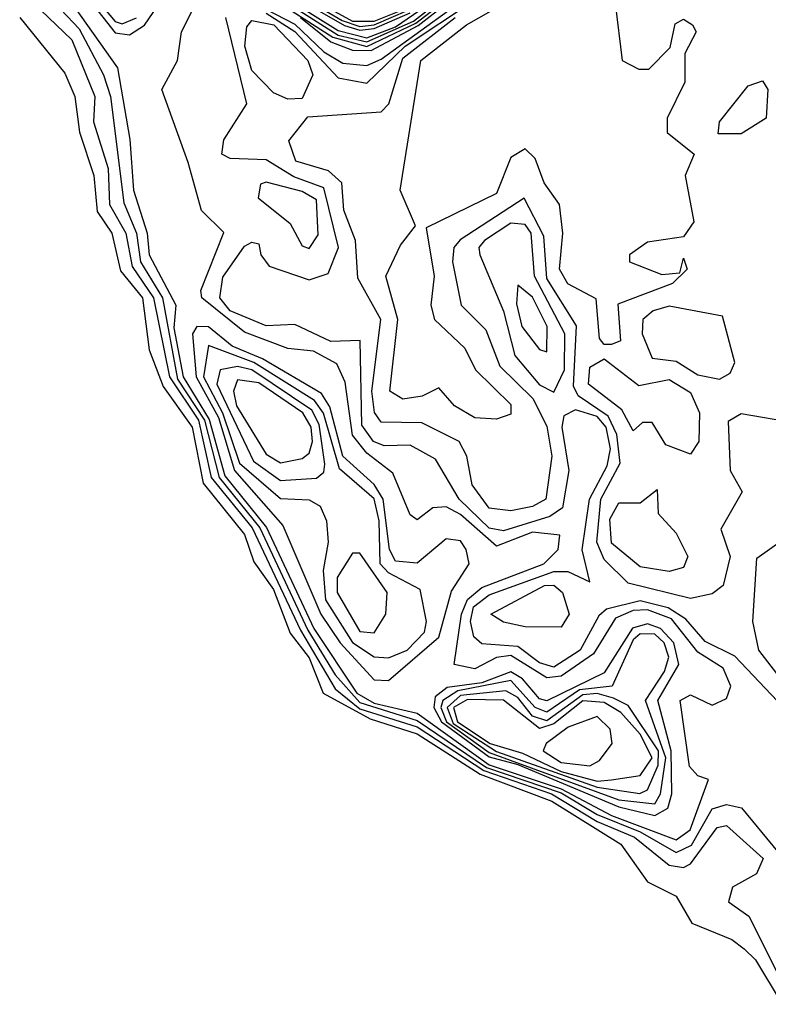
# Model space of a CAD drawing. Extents: x 2889633 to 3052318, y 540750 to 918690.
# Tile 574 of 656: x 2990772 to 2991813, y 823552 to 824922. Entities that reach past the tile are written whole.
import ezdxf

# ---------------------------------------------------------------- set-up
doc = ezdxf.new("R2010")
doc.units = 0

msp = doc.modelspace()

# ---------------------------------------------------------------- linework, layer by layer
at = {"layer": '0CON02XD'}
for points in [[(2991111.8, 824971.8), (2991215, 824906.9), (2991255, 824896.8), (2991295, 824912.1), (2991480.3, 825039.7)], [(2991115, 824931), (2991155, 824905.3), (2991215, 824841.2), (2991255, 824833.8), (2991308.2, 824885), (2991498.3, 825011.7)], [(2990841.6, 824985), (2990905, 824903.8), (2990925, 824900.9), (2990945.9, 824914.1), (2990982.2, 824967.8)], [(2990850.7, 824985), (2990905, 824919.6), (2990915, 824916.2), (2990935, 824924.5)], [(2991108.5, 824968.5), (2991215, 824900.6), (2991255, 824890.9), (2991320, 824920), (2991402.7, 824985)], [(2991116.6, 824956.6), (2991207.5, 824897.5), (2991255, 824884.8), (2991323.1, 824916.9), (2991410.4, 824985)], [(2991075, 824957.6), (2991155, 824915.6), (2991195, 824877.1), (2991221.6, 824861.6), (2991255, 824858.4), (2991275, 824866.9), (2991423.6, 824975)], [(2991128.5, 824975), (2991220.6, 824920.6), (2991245, 824912.6), (2991265, 824914.6), (2991312.6, 824935)], [(2991135.1, 824975.1), (2991235, 824919.7), (2991265, 824919.9), (2991304.5, 824935.5)], [(2991162.6, 824925), (2991205, 824890.9), (2991235, 824879.6), (2991260.9, 824879.1), (2991326.2, 824913.8), (2991405, 824975.4)], [(2991135, 824965.1), (2991223.8, 824913.8), (2991245, 824907.4), (2991265, 824909.6), (2991315, 824931.4)], [(2990821.4, 824945), (2990855, 824909.4), (2990888.9, 824845), (2990898.5, 824815), (2990917, 824667), (2990934.6, 824625), (2990940.4, 824585), (2990970.9, 824535), (2990991.9, 824421.9), (2991029.1, 824365), (2991049.5, 824285), (2991106.2, 824215), (2991172.9, 824072.9), (2991210.8, 824010.8), (2991245, 823971.9), (2991325, 823947.1), (2991421.5, 823881.5), (2991525, 823846.3), (2991575, 823816.5), (2991635, 823792.1), (2991685, 823763.6), (2991706.2, 823773.8), (2991735, 823824.3), (2991755, 823830), (2991775.6, 823825.6), (2991825.6, 823765)], [(2990840.8, 824950.8), (2990908.6, 824855), (2990925.4, 824755.4), (2990930.8, 824685), (2990949.6, 824625), (2990952.3, 824595), (2990989.4, 824525), (2990986.6, 824493.4), (2990999.8, 824425), (2991035.8, 824365.8), (2991057.4, 824287.4), (2991115.5, 824215.5), (2991181.1, 824075), (2991241.2, 823985), (2991265, 823971.3), (2991325, 823957.2), (2991425, 823885.4), (2991525, 823852), (2991594.9, 823814.9), (2991685, 823780.9), (2991704.4, 823795), (2991730, 823865), (2991715, 823870), (2991703.2, 823883.2), (2991690.6, 823975), (2991705, 823982.9), (2991735, 823968.6), (2991755, 823977.5), (2991760.8, 823995), (2991750, 824020), (2991715, 824042.2), (2991678.5, 824088.5), (2991645, 824101.2), (2991625, 824100.3), (2991600.6, 824089.4), (2991570.1, 824039.9), (2991525, 824008.7), (2991505, 824006.2), (2991455, 824037.3), (2991435.2, 824034.8), (2991405, 824019.1), (2991376.2, 824025), (2991386.6, 824095), (2991395, 824115.5), (2991415, 824132), (2991500.8, 824165), (2991520.8, 824185), (2991523.3, 824205), (2991485, 824209.1), (2991435, 824189.5), (2991385, 824233.8), (2991365, 824244.4), (2991346.9, 824243.1), (2991325, 824226.2), (2991315, 824233.3), (2991290.9, 824290.9), (2991255, 824318.9), (2991235, 824344.2), (2991225, 824417.5), (2991213.3, 824443.3), (2991180.9, 824460.9), (2991145, 824464.5), (2991085, 824487.1), (2991025.6, 824535), (2991024.3, 824545), (2991056, 824626), (2991025, 824656.7), (2991006.7, 824723.3), (2990970, 824825), (2990992, 824865), (2990997.5, 824905), (2991015, 824940)], [(2991435, 824366.2), (2991405, 824368), (2991376.7, 824385), (2991355, 824410), (2991331.7, 824398.3), (2991305, 824394.2), (2991286.7, 824405), (2991298, 824505), (2991281.2, 824565), (2991301.7, 824608.3), (2991322.5, 824635), (2991301.2, 824685), (2991330, 824865), (2991393.3, 824915), (2991445, 824943.8)], [(2991600, 824945), (2991610, 824865), (2991633, 824853), (2991647, 824853), (2991676.7, 824883.3), (2991683.6, 824916.4), (2991695, 824922.5), (2991707.5, 824915), (2991712.5, 824905), (2991696.7, 824875), (2991697.1, 824835), (2991672.5, 824785), (2991672.5, 824765), (2991710, 824735), (2991697.5, 824705), (2991709.3, 824640.7), (2991695, 824620), (2991645, 824612.5), (2991620, 824595), (2991620, 824585), (2991665, 824567.5), (2991690, 824570), (2991695, 824590), (2991700, 824575), (2991680, 824555), (2991603.6, 824526.4), (2991607.5, 824475), (2991595, 824470), (2991585, 824470), (2991578.3, 824478.3), (2991573.6, 824533.6), (2991534.4, 824554.4), (2991522.9, 824575), (2991527.5, 824625), (2991522.5, 824665), (2991501.2, 824695), (2991488.8, 824728.8), (2991475, 824742.5), (2991455, 824730), (2991435, 824680), (2991337.5, 824632.5), (2991348.6, 824565), (2991343.8, 824525), (2991348.8, 824505), (2991391.2, 824465), (2991406.2, 824435), (2991455, 824386.7), (2991455, 824373.3), (2991435, 824366.2)], [(2990801.9, 824935), (2990845, 824894), (2990876.7, 824815), (2990875, 824780), (2990895.5, 824715), (2990897.5, 824665), (2990920, 824625), (2990928.8, 824578.8), (2990958.4, 824535), (2990980.6, 824425), (2991020.8, 824365), (2991038.8, 824285), (2991095.8, 824215), (2991162.7, 824072.7), (2991211, 823991), (2991245, 823963.5), (2991325, 823938.3), (2991417.5, 823877.5), (2991511.5, 823845), (2991575, 823806.7), (2991626.9, 823785), (2991675, 823745.6), (2991695, 823742.5), (2991705, 823747.5), (2991742, 823798), (2991755, 823800.8), (2991805.6, 823755), (2991796.4, 823733.6), (2991763.3, 823715), (2991757.5, 823695), (2991786, 823675), (2991841.2, 823565)], [(2990772.5, 824925), (2990835, 824847.5), (2990849.2, 824815), (2990855.5, 824765.5), (2990875.6, 824705), (2990880, 824655), (2990900.6, 824625), (2990912.6, 824572.6), (2990943.1, 824535), (2990952.6, 824462.6), (2990971.9, 824411.9), (2991012.2, 824355), (2991027.3, 824277.3), (2991085, 824205.8), (2991097.8, 824167.8), (2991125, 824129.2), (2991148.6, 824068.6), (2991175, 824034.3), (2991194.3, 823985), (2991259.5, 823949.5), (2991325, 823928.4), (2991412.4, 823872.4), (2991511.9, 823835), (2991608, 823775), (2991645, 823722.5), (2991685, 823702.5), (2991706.7, 823665), (2991762.4, 823642.4), (2991779.4, 823629.4), (2991795, 823614), (2991832.3, 823552.3)], [(2991834.2, 823965), (2991766.5, 824036.5), (2991725, 824057.1), (2991698.1, 824088.1), (2991673.9, 824103.9), (2991635, 824113.4), (2991588, 824102), (2991577.3, 824092.7), (2991551.4, 824045), (2991515, 824021.2), (2991495, 824027.5), (2991465, 824050), (2991415, 824053.8), (2991403.5, 824063.5), (2991399.1, 824085), (2991403.2, 824105), (2991425, 824122.1), (2991515, 824154.5), (2991534.3, 824154.3), (2991565, 824140), (2991554.3, 824184.3), (2991564.4, 824255), (2991588.8, 824301.2), (2991593.6, 824325), (2991587.5, 824355), (2991575, 824370), (2991545, 824379.1), (2991528.9, 824371.1), (2991526.2, 824355), (2991535.5, 824295), (2991527, 824243), (2991509.1, 824230.9), (2991445, 824211.1), (2991425, 824214.4), (2991383.1, 824255), (2991350.5, 824310.5), (2991315, 824330), (2991279.1, 824329.1), (2991264.3, 824335), (2991248, 824358), (2991245.7, 824475.7), (2991205, 824474.4), (2991155, 824498), (2991115, 824496.2), (2991065, 824517.1), (2991050.6, 824535), (2991055, 824563.8), (2991085, 824606.7), (2991095, 824612.5), (2991105, 824610), (2991107.5, 824595), (2991119.3, 824579.3), (2991175, 824560), (2991201.2, 824568.8), (2991215.6, 824605), (2991195, 824688.1), (2991153.5, 824703.5), (2991115, 824726.9), (2991065, 824728.8), (2991053.3, 824735), (2991056.2, 824755), (2991088, 824805), (2991058.8, 824925)], [(2991145, 824811.2), (2991125, 824820), (2991095, 824851.2), (2991085.6, 824885), (2991088.1, 824911.9), (2991095, 824920.8), (2991125.5, 824915), (2991172.9, 824865), (2991180, 824845), (2991165, 824812.5), (2991145, 824811.2)], [(2991850.7, 824360.7), (2991775, 824373.8), (2991757, 824363), (2991760, 824295), (2991776.7, 824265), (2991747, 824213), (2991760, 824175), (2991750, 824135), (2991735, 824123.3), (2991705, 824116.7), (2991618.1, 824138.1), (2991585, 824170.8), (2991574.6, 824195), (2991580, 824255), (2991607.1, 824305), (2991602.4, 824345), (2991590.2, 824370.2), (2991548.5, 824398.5), (2991542.2, 824412.2), (2991546.2, 824496.2), (2991505, 824562), (2991500.8, 824620.8), (2991473.6, 824673.6), (2991384.5, 824615.5), (2991375.8, 824605), (2991374.2, 824585), (2991386.2, 824525), (2991420.5, 824490.5), (2991440, 824440), (2991485.6, 824395), (2991505, 824356.7), (2991512, 824315), (2991503.8, 824255), (2991485.4, 824244.6), (2991455, 824238.6), (2991425, 824242.5), (2991401.2, 824275), (2991393.8, 824315), (2991383.3, 824335), (2991331.2, 824361.2), (2991275, 824362), (2991265.5, 824375.5), (2991261.8, 824405), (2991274.4, 824505), (2991242.5, 824562.5), (2991239.2, 824615), (2991223, 824657), (2991220, 824695), (2991201.7, 824711.7), (2991156.2, 824725), (2991146.4, 824753.6), (2991173, 824787), (2991275, 824793.8), (2991285.7, 824805), (2991305, 824868.5), (2991377.5, 824925)], [(2991775, 824763.3), (2991743.3, 824763.3), (2991745, 824780), (2991785, 824830), (2991805, 824836.7), (2991812.5, 824825), (2991810, 824785), (2991775, 824763.3)], [(2991175, 824603.8), (2991187.3, 824622.7), (2991185, 824671.2), (2991165, 824683.1), (2991115, 824696), (2991107, 824693), (2991103.9, 824673.9), (2991148.3, 824638.3), (2991165, 824607.5), (2991175, 824603.8)], [(2991515, 824403.8), (2991529.6, 824435), (2991530, 824485), (2991487.9, 824565), (2991483.5, 824625), (2991475, 824636.9), (2991455, 824639.1), (2991418.6, 824615), (2991410.8, 824605), (2991412, 824595), (2991445, 824516.7), (2991460.8, 824455), (2991495, 824414.2), (2991515, 824403.8)], [(2991505, 824460), (2991505.6, 824495), (2991485, 824536), (2991465, 824552.5), (2991463.1, 824526.9), (2991470.6, 824495), (2991495, 824463.3), (2991505, 824460)], [(2991745, 824422), (2991760, 824430), (2991766.2, 824445), (2991749.3, 824509.3), (2991675, 824523.3), (2991653.1, 824516.9), (2991638.6, 824505), (2991637.8, 824485), (2991651.3, 824451.3), (2991685, 824446.7), (2991715, 824428.1), (2991745, 824422)], [(2991285, 824002.5), (2991355, 824062.9), (2991372.8, 824127.2), (2991397.1, 824165), (2991392.9, 824185), (2991385, 824196.9), (2991365, 824200), (2991325, 824165.7), (2991295, 824168.6), (2991286.4, 824185), (2991277.8, 824255), (2991265.2, 824275.2), (2991221.8, 824315), (2991203.4, 824383.4), (2991191.9, 824401.9), (2991110.1, 824450.1), (2991067.8, 824467.8), (2991035, 824494.6), (2991018.8, 824495), (2991012.5, 824485), (2991017.6, 824425), (2991048.7, 824368.7), (2991071.2, 824295), (2991138.2, 824218.2), (2991190.9, 824095), (2991217.7, 824055), (2991265, 824003.8), (2991285, 824002.5)], [(2991285, 824034.4), (2991310.8, 824045), (2991335, 824070), (2991338, 824085), (2991329.3, 824129.3), (2991285, 824152.5), (2991273.6, 824165), (2991272.3, 824225), (2991265.2, 824255.2), (2991217.1, 824297.1), (2991194.8, 824374.8), (2991182.1, 824392.1), (2991097.8, 824445), (2991035, 824468.8), (2991028, 824425), (2991054.4, 824375), (2991077.9, 824305), (2991135, 824255.7), (2991175, 824254), (2991190, 824245), (2991198.8, 824225), (2991201.2, 824195), (2991194.3, 824155.7), (2991197.5, 824115), (2991235, 824055.6), (2991265, 824035.7), (2991285, 824034.4)], [(2991705, 824317.5), (2991670.7, 824330.7), (2991651.7, 824361.7), (2991638.3, 824361.7), (2991625, 824350), (2991609.2, 824379.2), (2991562.9, 824415), (2991565, 824438.8), (2991585, 824450), (2991633, 824413), (2991675, 824421.2), (2991705, 824403.3), (2991717.5, 824375), (2991716.2, 824335), (2991705, 824317.5)], [(2991135, 824281.1), (2991185, 824284), (2991195, 824292.5), (2991196.4, 824303.6), (2991188.9, 824358.9), (2991178.7, 824378.7), (2991095, 824434.7), (2991075, 824439.3), (2991051.2, 824435), (2991046.7, 824415), (2991097.6, 824307.6), (2991135, 824281.1)], [(2991135, 824305.7), (2991165, 824311.4), (2991175, 824318.8), (2991179.6, 824335), (2991177.5, 824355), (2991166.2, 824375), (2991105, 824416.7), (2991075, 824420.8), (2991069.5, 824405), (2991073.9, 824385), (2991115, 824317.5), (2991135, 824305.7)], [(2991675, 824154.3), (2991635, 824160.8), (2991595, 824193.8), (2991592.8, 824227.2), (2991605, 824250), (2991635, 824250), (2991658.3, 824268.3), (2991660, 824235), (2991685, 824207.5), (2991701.2, 824175), (2991695, 824160), (2991675, 824154.3)], [(2991825, 824012.5), (2991800, 824045), (2991791.4, 824085), (2991797, 824173), (2991832.3, 824197.7)], [(2991265, 824068.8), (2991281.2, 824095), (2991283.1, 824125), (2991245, 824180), (2991235, 824180), (2991213.9, 824146.1), (2991213.6, 824125), (2991245, 824070.8), (2991265, 824068.8)], [(2991525, 824076.7), (2991475, 824077.5), (2991445, 824084), (2991427.5, 824095), (2991502, 824135), (2991515, 824135.5), (2991526.9, 824125), (2991536, 824095), (2991525, 824076.7)], [(2991655, 823814.7), (2991673.5, 823825), (2991678.8, 823845), (2991678, 823905), (2991659.2, 823975), (2991688.8, 824025), (2991681.6, 824055), (2991663.3, 824075), (2991645, 824081.4), (2991624.4, 824075.6), (2991585, 824013.3), (2991505, 823974.6), (2991495, 823977.3), (2991471.5, 824005), (2991455, 824014.7), (2991415, 823999.6), (2991366.8, 823993.2), (2991350, 823980), (2991348.3, 823965), (2991358.5, 823945), (2991425, 823896.4), (2991465, 823885.9), (2991605, 823827), (2991655, 823814.7)], [(2991655, 823831.1), (2991662.9, 823845), (2991670.6, 823895), (2991642.2, 823975), (2991668.5, 824015), (2991674.6, 824035), (2991668.2, 824055), (2991655, 824067.2), (2991635, 824067.5), (2991625, 824059.5), (2991596, 823995), (2991550.4, 823989.6), (2991505, 823958.5), (2991489.1, 823965), (2991455, 824002.5), (2991381.5, 823988.5), (2991360.6, 823975), (2991357.8, 823965), (2991365.9, 823945), (2991425, 823902.4), (2991605, 823836.5), (2991655, 823831.1)], [(2991634.4, 823845.6), (2991645, 823850.8), (2991660, 823885), (2991660.5, 823905), (2991618, 823968), (2991598, 823978), (2991575, 823984.8), (2991555, 823983), (2991505, 823946.4), (2991485, 823953.2), (2991465, 823979.1), (2991448.3, 823988.3), (2991385, 823981.7), (2991366.5, 823965), (2991375, 823943.1), (2991435, 823903.9), (2991575, 823854.1), (2991634.4, 823845.6)], [(2991575, 823862.6), (2991595, 823864.6), (2991635, 823870.6), (2991651.3, 823895), (2991635, 823928.2), (2991608.1, 823958.1), (2991585, 823972.2), (2991555, 823974.2), (2991515, 823942.2), (2991495, 823935.8), (2991445, 823975.3), (2991395, 823976.2), (2991375.3, 823965), (2991381, 823945), (2991426.2, 823915), (2991471.5, 823901.5), (2991525, 823876), (2991575, 823862.6)], [(2991565, 823884.1), (2991578.5, 823891.5), (2991595.8, 823915), (2991593.3, 823935), (2991575, 823952.5), (2991535, 823937.8), (2991504.3, 823915), (2991500, 823905), (2991525, 823888.7), (2991565, 823884.1)]]:
    msp.add_lwpolyline(points, dxfattribs=at)

doc.saveas('drawing.dxf')
